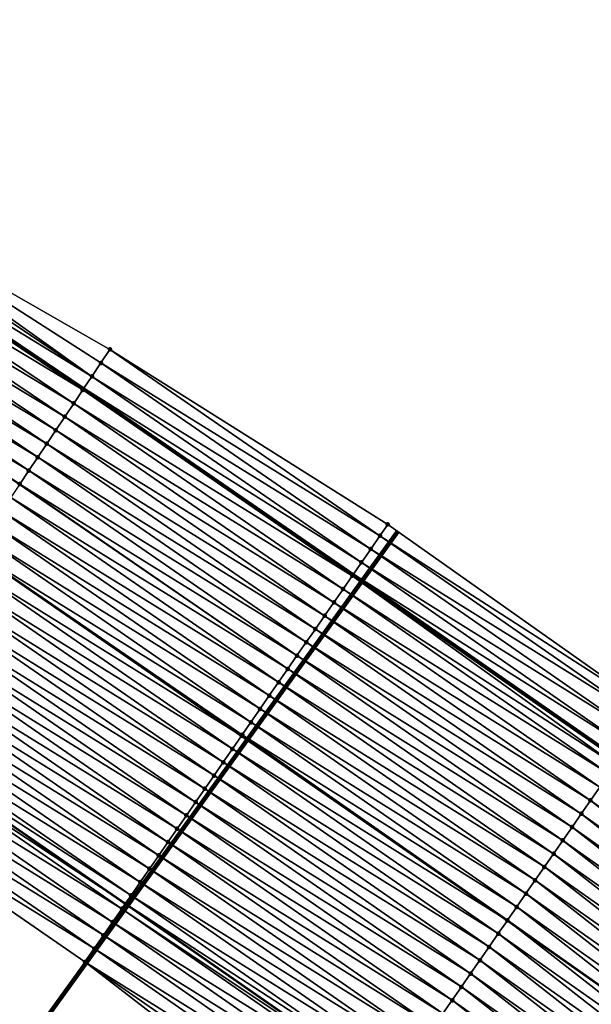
# Model space of a CAD drawing. Header units: feet. Extents: x 2017353 to 2024169, y 808050 to 818690.
# Tile 277 of 305: x 2022393 to 2022428, y 814355 to 814416. Entities that reach past the tile are written whole.
import ezdxf

# ---------------------------------------------------------------- set-up
doc = ezdxf.new("R2010")
doc.units = ezdxf.units.FT
doc.header["$MEASUREMENT"] = 0
for name, color, linetype, lineweight in [('EP_Travel Lane', 172, 'Continuous', 53), ('Notes', 3, 'Continuous', 100), ('SB-Road Shots', 141, 'Continuous', 100), ('SB-Road X-Section', 40, 'Continuous', 13), ('STRIPING', 60, 'Continuous', 53)]:
    doc.layers.add(name, color=color, linetype=linetype, lineweight=lineweight)
doc.layers.add('I-77-MM15-17_SB-Surface-BORDER', color=7, linetype='Continuous')
doc.layers.add('I-77-MM15-17_SB-Surface-TIN', color=7, linetype='Continuous')

msp = doc.modelspace()

# ---------------------------------------------------------------- linework, layer by layer
at = {"layer": 'EP_Travel Lane'}
for points in [[(2022363.896363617, 814415.7639268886, 276.2497545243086), (2022380.475366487, 814404.5971398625, 276.9193262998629), (2022397.056419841, 814393.4289717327, 277.5037378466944), (2022413.695736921, 814381.9513699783, 278.0654989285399), (2022430.111499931, 814370.5480351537, 278.7647199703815), (2022446.704739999, 814358.8620513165, 279.463305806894), (2022462.860096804, 814347.0992825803, 280.2728093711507), (2022479.015040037, 814335.336814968, 281.0970606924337), (2022495.231312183, 814323.0995666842, 281.8329891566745), (2022511.114236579, 814310.9648094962, 282.5260936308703), (2022527.098091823, 814298.6690633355, 283.2363162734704), (2022542.824971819, 814286.3335518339, 283.9437080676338), (2022558.550940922, 814273.9987547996, 284.6837772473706)], [(2022350.12720186, 814395.2063310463, 275.2686171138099), (2022366.70862965, 814384.0404421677, 275.886088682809), (2022383.294177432, 814372.871778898, 276.3324678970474), (2022399.611049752, 814361.6074282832, 276.8749274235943), (2022416.027071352, 814350.2039138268, 277.564498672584), (2022432.200002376, 814338.8510123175, 278.160931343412), (2022448.418689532, 814327.1635226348, 278.7709712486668), (2022464.634359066, 814315.4782075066, 279.4882585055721), (2022480.390084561, 814303.5779227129, 280.141175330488), (2022496.272616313, 814291.4434655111, 280.8485980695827), (2022511.998326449, 814279.3196829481, 281.5262035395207), (2022527.694063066, 814266.9453858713, 282.2496234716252), (2022543.388419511, 814254.5721769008, 283.0226488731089), (2022558.769845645, 814242.1365156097, 283.7643351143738)]]:
    msp.add_polyline3d(points, dxfattribs=at)
at = {"layer": 'I-77-MM15-17_SB-Surface-BORDER', "color": 3, "linetype": 'Continuous', "lineweight": -3}
for points in [[(2022358.230561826, 814407.3042800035, 275.8362931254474), (2022358.787093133, 814408.1351073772, 275.8743468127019), (2022359.3433881, 814408.966093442, 275.9222063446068), (2022359.899859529, 814409.7969610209, 275.962744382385), (2022360.45632401, 814410.6278332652, 276.0035707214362), (2022361.012750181, 814411.4587312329, 276.0459865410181), (2022361.569195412, 814412.2896164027, 276.0876115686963), (2022362.125710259, 814413.1204548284, 276.1263481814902), (2022362.682172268, 814413.9513287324, 276.1672770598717), (2022363.238626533, 814414.7822078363, 276.2085272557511), (2022363.580344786, 814415.2925143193, 276.2350896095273), (2022363.795148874, 814415.6130412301, 276.2469529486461), (2022363.896363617, 814415.7639268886, 276.2497545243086), (2022364.174841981, 814416.1790679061, 276.2574626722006), (2022381.262643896, 814405.772474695, 276.9738134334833), (2022398.660628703, 814395.824439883, 277.6248957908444), (2022415.818784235, 814385.0179235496, 278.2453278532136), (2022432.144824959, 814373.4822830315, 278.8895506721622)], [(2022428.441323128, 814333.6669691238, 277.8490439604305), (2022412.965340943, 814345.7840560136, 277.3495931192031), (2022397.119925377, 814358.0087102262, 276.65500391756), (2022380.854719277, 814369.2274760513, 276.1173627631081), (2022363.697042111, 814379.5435467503, 275.6610620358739), (2022347.656873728, 814391.5182868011, 275.0963975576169)]]:
    msp.add_polyline3d(points, dxfattribs=at)
at = {"layer": 'I-77-MM15-17_SB-Surface-TIN', "color": 128, "linetype": 'Continuous', "lineweight": -3}
for points in [[(2022397.54385576, 814394.1568649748, 277.5412166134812), (2022381.262643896, 814405.772474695, 276.9738134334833), (2022380.946866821, 814405.300971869, 276.9505018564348)], [(2022397.54385576, 814394.1568649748, 277.5412166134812), (2022398.100191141, 814394.9878239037, 277.5873992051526), (2022381.262643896, 814405.772474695, 276.9738134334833)], [(2022398.100191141, 814394.9878239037, 277.5873992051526), (2022398.656748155, 814395.8186340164, 277.6243861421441), (2022381.262643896, 814405.772474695, 276.9738134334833)], [(2022398.656748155, 814395.8186340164, 277.6243861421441), (2022398.660628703, 814395.824439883, 277.6248957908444), (2022381.262643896, 814405.772474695, 276.9738134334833)], [(2022397.54385576, 814394.1568649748, 277.5412166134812), (2022380.946866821, 814405.300971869, 276.9505018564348), (2022380.475366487, 814404.5971398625, 276.9193262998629)], [(2022396.987438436, 814393.325961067, 277.4984338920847), (2022380.390305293, 814404.4701647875, 276.9137020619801), (2022379.833977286, 814403.6392009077, 276.8672133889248)], [(2022380.390305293, 814404.4701647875, 276.9137020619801), (2022397.056419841, 814393.4289717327, 277.5037378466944), (2022380.475366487, 814404.5971398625, 276.9193262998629)], [(2022396.987438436, 814393.325961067, 277.4984338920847), (2022397.056419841, 814393.4289717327, 277.5037378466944), (2022380.390305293, 814404.4701647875, 276.9137020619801)], [(2022397.54385576, 814394.1568649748, 277.5412166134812), (2022380.475366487, 814404.5971398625, 276.9193262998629), (2022397.056419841, 814393.4289717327, 277.5037378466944)], [(2022396.431448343, 814392.4947702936, 277.4379251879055), (2022379.833977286, 814403.6392009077, 276.8672133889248), (2022379.277643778, 814402.8082407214, 276.8209529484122)], [(2022396.431448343, 814392.4947702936, 277.4379251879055), (2022396.987438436, 814393.325961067, 277.4984338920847), (2022379.833977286, 814403.6392009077, 276.8672133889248)], [(2022395.875281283, 814391.663698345, 277.3847588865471), (2022379.277643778, 814402.8082407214, 276.8209529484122), (2022378.721200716, 814401.9773540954, 276.779237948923)], [(2022395.875281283, 814391.663698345, 277.3847588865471), (2022396.431448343, 814392.4947702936, 277.4379251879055), (2022379.277643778, 814402.8082407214, 276.8209529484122)], [(2022395.319117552, 814390.8326241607, 277.3314544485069), (2022378.721200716, 814401.9773540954, 276.779237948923), (2022378.164702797, 814401.1465043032, 276.7397989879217)], [(2022395.319117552, 814390.8326241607, 277.3314544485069), (2022395.875281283, 814391.663698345, 277.3847588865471), (2022378.721200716, 814401.9773540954, 276.779237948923)], [(2022394.762700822, 814390.0017198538, 277.2886470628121), (2022378.164702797, 814401.1465043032, 276.7397989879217), (2022377.608238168, 814400.3156321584, 276.6989787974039)], [(2022394.762700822, 814390.0017198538, 277.2886470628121), (2022395.319117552, 814390.8326241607, 277.3314544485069), (2022378.164702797, 814401.1465043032, 276.7397989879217)], [(2022394.206177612, 814389.1708870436, 277.2502575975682), (2022377.608238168, 814400.3156321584, 276.6989787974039), (2022377.051813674, 814399.4847330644, 276.6564933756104)], [(2022394.206177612, 814389.1708870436, 277.2502575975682), (2022394.762700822, 814390.0017198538, 277.2886470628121), (2022377.608238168, 814400.3156321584, 276.6989787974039)], [(2022393.649683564, 814388.3400346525, 277.2106581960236), (2022377.051813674, 814399.4847330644, 276.6564933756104), (2022376.495332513, 814398.6538720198, 276.6163591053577)], [(2022393.649683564, 814388.3400346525, 277.2106581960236), (2022394.206177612, 814389.1708870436, 277.2502575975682), (2022377.051813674, 814399.4847330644, 276.6564933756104)], [(2022393.083179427, 814387.494259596, 277.1707789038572), (2022393.093176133, 814387.5091912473, 277.1716140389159), (2022376.495332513, 814398.6538720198, 276.6163591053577)], [(2022393.093176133, 814387.5091912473, 277.1716140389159), (2022393.649683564, 814388.3400346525, 277.2106581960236), (2022376.495332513, 814398.6538720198, 276.6163591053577)], [(2022415.334572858, 814384.318959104, 278.2119388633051), (2022398.656748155, 814395.8186340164, 277.6243861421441), (2022398.100191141, 814394.9878239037, 277.5873992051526)], [(2022415.334572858, 814384.318959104, 278.2119388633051), (2022398.660628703, 814395.824439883, 277.6248957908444), (2022398.656748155, 814395.8186340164, 277.6243861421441)], [(2022415.334572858, 814384.318959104, 278.2119388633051), (2022415.818784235, 814385.0179235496, 278.2453278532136), (2022398.660628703, 814395.824439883, 277.6248957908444)], [(2022414.765360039, 814383.4967673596, 278.1634745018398), (2022398.100191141, 814394.9878239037, 277.5873992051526), (2022397.54385576, 814394.1568649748, 277.5412166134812)], [(2022414.765360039, 814383.4967673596, 278.1634745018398), (2022415.334572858, 814384.318959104, 278.2119388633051), (2022398.100191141, 814394.9878239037, 277.5873992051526)], [(2022414.196443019, 814382.6743701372, 278.103967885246), (2022397.54385576, 814394.1568649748, 277.5412166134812), (2022397.056419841, 814393.4289717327, 277.5037378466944)], [(2022414.196443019, 814382.6743701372, 278.103967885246), (2022414.765360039, 814383.4967673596, 278.1634745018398), (2022397.54385576, 814394.1568649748, 277.5412166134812)], [(2022413.627103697, 814381.8522662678, 278.060225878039), (2022396.987438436, 814393.325961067, 277.4984338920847), (2022396.431448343, 814392.4947702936, 277.4379251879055)], [(2022396.987438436, 814393.325961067, 277.4984338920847), (2022413.695736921, 814381.9513699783, 278.0654989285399), (2022397.056419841, 814393.4289717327, 277.5037378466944)], [(2022413.627103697, 814381.8522662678, 278.060225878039), (2022413.695736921, 814381.9513699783, 278.0654989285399), (2022396.987438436, 814393.325961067, 277.4984338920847)], [(2022414.196443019, 814382.6743701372, 278.103967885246), (2022397.056419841, 814393.4289717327, 277.5037378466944), (2022413.695736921, 814381.9513699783, 278.0654989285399)], [(2022413.057797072, 814381.0301396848, 278.0152632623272), (2022396.431448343, 814392.4947702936, 277.4379251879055), (2022395.875281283, 814391.663698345, 277.3847588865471)], [(2022413.057797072, 814381.0301396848, 278.0152632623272), (2022413.627103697, 814381.8522662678, 278.060225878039), (2022396.431448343, 814392.4947702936, 277.4379251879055)], [(2022412.488672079, 814380.2078869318, 277.9635203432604), (2022395.875281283, 814391.663698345, 277.3847588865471), (2022395.319117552, 814390.8326241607, 277.3314544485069)], [(2022412.488672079, 814380.2078869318, 277.9635203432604), (2022413.057797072, 814381.0301396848, 278.0152632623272), (2022395.875281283, 814391.663698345, 277.3847588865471)], [(2022411.919504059, 814379.3856640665, 277.9133835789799), (2022395.319117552, 814390.8326241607, 277.3314544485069), (2022394.762700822, 814390.0017198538, 277.2886470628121)], [(2022411.919504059, 814379.3856640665, 277.9133835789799), (2022412.488672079, 814380.2078869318, 277.9635203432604), (2022395.319117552, 814390.8326241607, 277.3314544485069)], [(2022411.350275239, 814378.5634834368, 277.8655165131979), (2022394.762700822, 814390.0017198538, 277.2886470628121), (2022394.206177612, 814389.1708870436, 277.2502575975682)], [(2022411.350275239, 814378.5634834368, 277.8655165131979), (2022411.919504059, 814379.3856640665, 277.9133835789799), (2022394.762700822, 814390.0017198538, 277.2886470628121)], [(2022410.781106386, 814377.7412611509, 277.8154108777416), (2022394.206177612, 814389.1708870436, 277.2502575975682), (2022393.649683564, 814388.3400346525, 277.2106581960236)], [(2022410.781106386, 814377.7412611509, 277.8154108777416), (2022411.350275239, 814378.5634834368, 277.8655165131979), (2022394.206177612, 814389.1708870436, 277.2502575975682)], [(2022410.211886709, 814376.9190741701, 277.7672025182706), (2022393.649683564, 814388.3400346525, 277.2106581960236), (2022393.093176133, 814387.5091912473, 277.1716140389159)], [(2022410.211886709, 814376.9190741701, 277.7672025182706), (2022410.781106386, 814377.7412611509, 277.8154108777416), (2022393.649683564, 814388.3400346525, 277.2106581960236)], [(2022409.642714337, 814376.0968543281, 277.7172282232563), (2022393.083179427, 814387.494259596, 277.1707789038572), (2022392.537001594, 814386.6781243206, 277.1187580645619)], [(2022409.642714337, 814376.0968543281, 277.7172282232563), (2022393.093176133, 814387.5091912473, 277.1716140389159), (2022393.083179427, 814387.494259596, 277.1707789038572)], [(2022409.642714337, 814376.0968543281, 277.7172282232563), (2022410.211886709, 814376.9190741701, 277.7672025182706), (2022393.093176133, 814387.5091912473, 277.1716140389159)], [(2022409.073539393, 814375.2746362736, 277.6673499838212), (2022392.537001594, 814386.6781243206, 277.1187580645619), (2022391.980756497, 814385.8471047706, 277.0688295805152)], [(2022409.073539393, 814375.2746362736, 277.6673499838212), (2022409.642714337, 814376.0968543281, 277.7172282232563), (2022392.537001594, 814386.6781243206, 277.1187580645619)], [(2022408.504172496, 814374.4525515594, 277.6246373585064), (2022391.980756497, 814385.8471047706, 277.0688295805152), (2022391.424533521, 814385.0160703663, 277.0179832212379)], [(2022408.504172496, 814374.4525515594, 277.6246373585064), (2022409.073539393, 814375.2746362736, 277.6673499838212), (2022391.980756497, 814385.8471047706, 277.0688295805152)], [(2022407.934832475, 814373.6304481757, 277.5809214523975), (2022391.424533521, 814385.0160703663, 277.0179832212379), (2022390.868257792, 814384.1850713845, 276.9693256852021)], [(2022407.934832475, 814373.6304481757, 277.5809214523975), (2022408.504172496, 814374.4525515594, 277.6246373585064), (2022391.424533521, 814385.0160703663, 277.0179832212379)], [(2022432.144824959, 814373.4822830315, 278.8895506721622), (2022415.818784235, 814385.0179235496, 278.2453278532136), (2022415.334572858, 814384.318959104, 278.2119388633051)], [(2022407.365653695, 814372.808232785, 277.5311863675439), (2022390.868257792, 814384.1850713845, 276.9693256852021), (2022390.311858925, 814383.3541550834, 276.9257771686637)], [(2022407.365653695, 814372.808232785, 277.5311863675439), (2022407.934832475, 814373.6304481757, 277.5809214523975), (2022390.868257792, 814384.1850713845, 276.9693256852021)], [(2022431.751491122, 814372.9149059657, 278.8695061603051), (2022415.334572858, 814384.318959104, 278.2119388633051), (2022414.765360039, 814383.4967673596, 278.1634745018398)], [(2022431.751491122, 814372.9149059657, 278.8695061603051), (2022432.144824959, 814373.4822830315, 278.8895506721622), (2022415.334572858, 814384.318959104, 278.2119388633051)], [(2022389.755481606, 814382.5232243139, 276.8813345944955), (2022406.789204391, 814371.9760234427, 277.4897153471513), (2022390.304959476, 814383.3438509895, 276.9252260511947)], [(2022406.829635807, 814372.0344323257, 277.4933024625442), (2022390.311858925, 814383.3541550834, 276.9257771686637), (2022390.304959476, 814383.3438509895, 276.9252260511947)], [(2022406.796236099, 814371.986183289, 277.4903663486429), (2022406.829635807, 814372.0344323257, 277.4933024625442), (2022390.304959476, 814383.3438509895, 276.9252260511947)], [(2022406.796236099, 814371.986183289, 277.4903663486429), (2022390.304959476, 814383.3438509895, 276.9252260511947), (2022406.789204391, 814371.9760234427, 277.4897153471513)], [(2022406.829635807, 814372.0344323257, 277.4933024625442), (2022407.365653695, 814372.808232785, 277.5311863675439), (2022390.311858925, 814383.3541550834, 276.9257771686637)], [(2022431.182300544, 814372.0926987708, 278.8202116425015), (2022414.765360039, 814383.4967673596, 278.1634745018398), (2022414.196443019, 814382.6743701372, 278.103967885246)], [(2022431.182300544, 814372.0926987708, 278.8202116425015), (2022431.751491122, 814372.9149059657, 278.8695061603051), (2022414.765360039, 814383.4967673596, 278.1634745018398)], [(2022430.612578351, 814371.2708608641, 278.790762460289), (2022414.196443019, 814382.6743701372, 278.103967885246), (2022413.695736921, 814381.9513699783, 278.0654989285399)], [(2022430.612578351, 814371.2708608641, 278.790762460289), (2022431.182300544, 814372.0926987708, 278.8202116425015), (2022414.196443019, 814382.6743701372, 278.103967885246)], [(2022406.227136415, 814371.1639129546, 277.437678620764), (2022389.755481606, 814382.5232243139, 276.8813345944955), (2022389.199166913, 814381.6922514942, 276.8342936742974)], [(2022406.227136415, 814371.1639129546, 277.437678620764), (2022406.789204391, 814371.9760234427, 277.4897153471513), (2022389.755481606, 814382.5232243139, 276.8813345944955)], [(2022413.627103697, 814381.8522662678, 278.060225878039), (2022430.111499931, 814370.5480351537, 278.7647199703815), (2022413.695736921, 814381.9513699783, 278.0654989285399)], [(2022430.612578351, 814371.2708608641, 278.790762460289), (2022413.695736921, 814381.9513699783, 278.0654989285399), (2022430.111499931, 814370.5480351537, 278.7647199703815)], [(2022405.657968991, 814370.3416896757, 277.3875196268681), (2022389.199166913, 814381.6922514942, 276.8342936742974), (2022388.642800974, 814380.8613130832, 276.7893789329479)], [(2022405.657968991, 814370.3416896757, 277.3875196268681), (2022406.227136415, 814371.1639129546, 277.437678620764), (2022389.199166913, 814381.6922514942, 276.8342936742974)], [(2022429.855103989, 814370.1781040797, 278.7501761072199), (2022413.627103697, 814381.8522662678, 278.060225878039), (2022413.057797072, 814381.0301396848, 278.0152632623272)], [(2022430.042860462, 814370.4490199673, 278.7611525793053), (2022430.111499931, 814370.5480351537, 278.7647199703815), (2022413.627103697, 814381.8522662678, 278.060225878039)], [(2022429.855103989, 814370.1781040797, 278.7501761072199), (2022430.042860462, 814370.4490199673, 278.7611525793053), (2022413.627103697, 814381.8522662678, 278.060225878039)], [(2022405.088731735, 814369.5195149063, 277.3399674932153), (2022388.642800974, 814380.8613130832, 276.7893789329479), (2022388.086613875, 814380.0302545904, 276.7370440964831)], [(2022405.088731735, 814369.5195149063, 277.3399674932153), (2022405.657968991, 814370.3416896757, 277.3875196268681), (2022388.642800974, 814380.8613130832, 276.7893789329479)], [(2022429.473718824, 814369.626778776, 278.7100311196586), (2022413.057797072, 814381.0301396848, 278.0152632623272), (2022412.488672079, 814380.2078869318, 277.9635203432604)], [(2022429.473718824, 814369.626778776, 278.7100311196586), (2022429.855103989, 814370.1781040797, 278.7501761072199), (2022413.057797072, 814381.0301396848, 278.0152632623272)], [(2022428.904582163, 814368.8045341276, 278.6587238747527), (2022412.488672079, 814380.2078869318, 277.9635203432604), (2022411.919504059, 814379.3856640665, 277.9133835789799)], [(2022428.904582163, 814368.8045341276, 278.6587238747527), (2022429.473718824, 814369.626778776, 278.7100311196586), (2022412.488672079, 814380.2078869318, 277.9635203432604)], [(2022404.519582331, 814368.6972791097, 277.2891358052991), (2022388.086613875, 814380.0302545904, 276.7370440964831), (2022387.530332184, 814379.1992596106, 276.6886338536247)], [(2022404.519582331, 814368.6972791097, 277.2891358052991), (2022405.088731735, 814369.5195149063, 277.3399674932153), (2022388.086613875, 814380.0302545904, 276.7370440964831)], [(2022403.950334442, 814367.8751117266, 277.2419806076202), (2022387.530332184, 814379.1992596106, 276.6886338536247), (2022386.974064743, 814378.3682550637, 276.6396324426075)], [(2022403.950334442, 814367.8751117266, 277.2419806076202), (2022404.519582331, 814368.6972791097, 277.2891358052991), (2022387.530332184, 814379.1992596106, 276.6886338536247)], [(2022428.335370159, 814367.9823418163, 278.6102291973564), (2022411.919504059, 814379.3856640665, 277.9133835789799), (2022411.350275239, 814378.5634834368, 277.8655165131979)], [(2022428.335370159, 814367.9823418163, 278.6102291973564), (2022428.904582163, 814368.8045341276, 278.6587238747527), (2022411.919504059, 814379.3856640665, 277.9133835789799)], [(2022403.381086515, 814367.0529443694, 277.1948268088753), (2022386.974064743, 814378.3682550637, 276.6396324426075), (2022386.417775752, 814377.5372649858, 276.5915250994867)], [(2022403.381086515, 814367.0529443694, 277.1948268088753), (2022403.950334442, 814367.8751117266, 277.2419806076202), (2022386.974064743, 814378.3682550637, 276.6396324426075)], [(2022427.766164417, 814367.1601451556, 278.5615007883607), (2022411.350275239, 814378.5634834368, 277.8655165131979), (2022410.781106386, 814377.7412611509, 277.8154108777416)], [(2022427.766164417, 814367.1601451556, 278.5615007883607), (2022428.335370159, 814367.9823418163, 278.6102291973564), (2022411.350275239, 814378.5634834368, 277.8655165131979)], [(2022427.1968663, 814366.3380126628, 278.5162207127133), (2022410.781106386, 814377.7412611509, 277.8154108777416), (2022410.211886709, 814376.9190741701, 277.7672025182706)], [(2022427.1968663, 814366.3380126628, 278.5162207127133), (2022427.766164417, 814367.1601451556, 278.5615007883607), (2022410.781106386, 814377.7412611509, 277.8154108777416)], [(2022402.811825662, 814366.2307859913, 277.1481555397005), (2022386.417775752, 814377.5372649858, 276.5915250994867), (2022385.861472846, 814376.7062842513, 276.5439951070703)], [(2022402.811825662, 814366.2307859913, 277.1481555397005), (2022403.381086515, 814367.0529443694, 277.1948268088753), (2022386.417775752, 814377.5372649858, 276.5915250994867)], [(2022402.242589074, 814365.408610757, 277.1005784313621), (2022385.861472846, 814376.7062842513, 276.5439951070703), (2022385.305071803, 814375.8753694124, 276.5005369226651)], [(2022402.242589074, 814365.408610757, 277.1005784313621), (2022402.811825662, 814366.2307859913, 277.1481555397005), (2022385.861472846, 814376.7062842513, 276.5439951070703)], [(2022426.627389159, 814365.5160045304, 278.4776236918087), (2022410.211886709, 814376.9190741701, 277.7672025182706), (2022409.642714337, 814376.0968543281, 277.7172282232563)], [(2022426.627389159, 814365.5160045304, 278.4776236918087), (2022427.1968663, 814366.3380126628, 278.5162207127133), (2022410.211886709, 814376.9190741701, 277.7672025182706)], [(2022401.673391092, 814364.5864087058, 277.0515601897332), (2022385.305071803, 814375.8753694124, 276.5005369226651), (2022384.748722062, 814375.0444201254, 276.4549501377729)], [(2022401.673391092, 814364.5864087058, 277.0515601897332), (2022402.242589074, 814365.408610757, 277.1005784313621), (2022385.305071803, 814375.8753694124, 276.5005369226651)], [(2022426.058101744, 814364.6938646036, 278.4319441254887), (2022409.642714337, 814376.0968543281, 277.7172282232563), (2022409.073539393, 814375.2746362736, 277.6673499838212)], [(2022426.058101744, 814364.6938646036, 278.4319441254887), (2022426.627389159, 814365.5160045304, 278.4776236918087), (2022409.642714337, 814376.0968543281, 277.7172282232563)], [(2022425.488909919, 814363.8716582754, 278.3826961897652), (2022409.073539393, 814375.2746362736, 277.6673499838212), (2022408.504172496, 814374.4525515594, 277.6246373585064)], [(2022425.488909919, 814363.8716582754, 278.3826961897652), (2022426.058101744, 814364.6938646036, 278.4319441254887), (2022409.073539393, 814375.2746362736, 277.6673499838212)], [(2022401.104132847, 814363.7642485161, 277.0047915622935), (2022384.748722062, 814375.0444201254, 276.4549501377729), (2022384.192371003, 814374.2134717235, 276.4094180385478)], [(2022401.104132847, 814363.7642485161, 277.0047915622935), (2022401.673391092, 814364.5864087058, 277.0515601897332), (2022384.748722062, 814375.0444201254, 276.4549501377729)], [(2022400.534974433, 814362.942018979, 276.9542962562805), (2022384.192371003, 814374.2134717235, 276.4094180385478), (2022383.636047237, 814373.3825049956, 276.3627535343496)], [(2022400.534974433, 814362.942018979, 276.9542962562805), (2022401.104132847, 814363.7642485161, 277.0047915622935), (2022384.192371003, 814374.2134717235, 276.4094180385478)], [(2022424.919772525, 814363.0494141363, 278.3314163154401), (2022408.504172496, 814374.4525515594, 277.6246373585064), (2022407.934832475, 814373.6304481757, 277.5809214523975)], [(2022424.919772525, 814363.0494141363, 278.3314163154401), (2022425.488909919, 814363.8716582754, 278.3826961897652), (2022408.504172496, 814374.4525515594, 277.6246373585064)], [(2022424.350500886, 814362.2272632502, 278.2851477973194), (2022407.934832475, 814373.6304481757, 277.5809214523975), (2022407.365653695, 814372.808232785, 277.5311863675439)], [(2022424.350500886, 814362.2272632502, 278.2851477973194), (2022424.919772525, 814363.0494141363, 278.3314163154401), (2022407.934832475, 814373.6304481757, 277.5809214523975)], [(2022383.079786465, 814372.5514959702, 276.3134753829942), (2022399.611049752, 814361.6074282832, 276.8749274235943), (2022383.294177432, 814372.871778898, 276.3324678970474)], [(2022399.96574079, 814362.1198416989, 276.9066092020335), (2022383.636047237, 814373.3825049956, 276.3627535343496), (2022383.294177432, 814372.871778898, 276.3324678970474)], [(2022399.96574079, 814362.1198416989, 276.9066092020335), (2022383.294177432, 814372.871778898, 276.3324678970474), (2022399.611049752, 814361.6074282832, 276.8749274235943)], [(2022399.96574079, 814362.1198416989, 276.9066092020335), (2022400.534974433, 814362.942018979, 276.9542962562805), (2022383.636047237, 814373.3825049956, 276.3627535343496)], [(2022399.396591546, 814361.2976057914, 276.855771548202), (2022383.079786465, 814372.5514959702, 276.3134753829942), (2022382.52346686, 814371.7205264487, 276.2666382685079)], [(2022399.396591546, 814361.2976057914, 276.855771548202), (2022399.611049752, 814361.6074282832, 276.8749274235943), (2022383.079786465, 814372.5514959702, 276.3134753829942)], [(2022423.781330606, 814361.4050419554, 278.2350955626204), (2022407.365653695, 814372.808232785, 277.5311863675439), (2022406.829635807, 814372.0344323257, 277.4933024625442)], [(2022423.781330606, 814361.4050419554, 278.2350955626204), (2022424.350500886, 814362.2272632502, 278.2851477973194), (2022407.365653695, 814372.808232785, 277.5311863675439)], [(2022398.827428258, 814360.47537964, 276.8054581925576), (2022382.52346686, 814371.7205264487, 276.2666382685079), (2022381.967257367, 814370.8894829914, 276.2152325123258)], [(2022398.827428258, 814360.47537964, 276.8054581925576), (2022399.396591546, 814361.2976057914, 276.855771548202), (2022382.52346686, 814371.7205264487, 276.2666382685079)], [(2022406.227136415, 814371.1639129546, 277.437678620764), (2022423.205009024, 814360.572659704, 278.1873842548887), (2022406.789204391, 814371.9760234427, 277.4897153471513)], [(2022423.212082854, 814360.5828744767, 278.1879353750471), (2022406.796236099, 814371.986183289, 277.4903663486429), (2022406.789204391, 814371.9760234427, 277.4897153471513)], [(2022423.212082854, 814360.5828744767, 278.1879353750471), (2022406.789204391, 814371.9760234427, 277.4897153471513), (2022423.205009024, 814360.572659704, 278.1873842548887)], [(2022423.212082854, 814360.5828744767, 278.1879353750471), (2022406.829635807, 814372.0344323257, 277.4933024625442), (2022406.796236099, 814371.986183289, 277.4903663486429)], [(2022423.212082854, 814360.5828744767, 278.1879353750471), (2022423.781330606, 814361.4050419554, 278.2350955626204), (2022406.829635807, 814372.0344323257, 277.4933024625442)], [(2022422.642759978, 814359.7607591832, 278.143579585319), (2022406.227136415, 814371.1639129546, 277.437678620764), (2022405.657968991, 814370.3416896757, 277.3875196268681)], [(2022422.642759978, 814359.7607591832, 278.143579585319), (2022423.205009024, 814360.572659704, 278.1873842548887), (2022406.227136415, 814371.1639129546, 277.437678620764)], [(2022398.258306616, 814359.6531245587, 276.7535901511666), (2022381.967257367, 814370.8894829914, 276.2152325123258), (2022381.410979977, 814370.058485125, 276.1666438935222)], [(2022398.258306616, 814359.6531245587, 276.7535901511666), (2022398.827428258, 814360.47537964, 276.8054581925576), (2022381.967257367, 814370.8894829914, 276.2152325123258)], [(2022397.689102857, 814358.8309265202, 276.704787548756), (2022381.410979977, 814370.058485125, 276.1666438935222), (2022380.854719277, 814369.2274760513, 276.1173627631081)], [(2022397.689102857, 814358.8309265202, 276.704787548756), (2022398.258306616, 814359.6531245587, 276.7535901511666), (2022381.410979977, 814370.058485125, 276.1666438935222)], [(2022422.073841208, 814358.9383631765, 278.0841384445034), (2022405.657968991, 814370.3416896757, 277.3875196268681), (2022405.088731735, 814369.5195149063, 277.3399674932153)], [(2022422.073841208, 814358.9383631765, 278.0841384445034), (2022422.642759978, 814359.7607591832, 278.143579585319), (2022405.657968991, 814370.3416896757, 277.3875196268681)], [(2022397.119925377, 814358.0087102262, 276.65500391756), (2022397.689102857, 814358.8309265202, 276.704787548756), (2022380.854719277, 814369.2274760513, 276.1173627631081)], [(2022421.504764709, 814358.1160767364, 278.0305853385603), (2022405.088731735, 814369.5195149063, 277.3399674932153), (2022404.519582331, 814368.6972791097, 277.2891358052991)], [(2022421.504764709, 814358.1160767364, 278.0305853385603), (2022422.073841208, 814358.9383631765, 278.0841384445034), (2022405.088731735, 814369.5195149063, 277.3399674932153)], [(2022420.935470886, 814357.293941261, 277.9851449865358), (2022404.519582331, 814368.6972791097, 277.2891358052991), (2022403.950334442, 814367.8751117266, 277.2419806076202)], [(2022420.935470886, 814357.293941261, 277.9851449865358), (2022421.504764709, 814358.1160767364, 278.0305853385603), (2022404.519582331, 814368.6972791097, 277.2891358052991)], [(2022444.874821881, 814356.3372720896, 279.2958433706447), (2022428.904582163, 814368.8045341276, 278.6587238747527), (2022428.335370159, 814367.9823418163, 278.6102291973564)], [(2022444.287914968, 814355.5276156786, 279.2440379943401), (2022428.335370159, 814367.9823418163, 278.6102291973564), (2022427.766164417, 814367.1601451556, 278.5615007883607)], [(2022444.287914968, 814355.5276156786, 279.2440379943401), (2022444.874821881, 814356.3372720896, 279.2958433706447), (2022428.335370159, 814367.9823418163, 278.6102291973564)], [(2022420.366167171, 814356.4718126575, 277.9400739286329), (2022403.950334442, 814367.8751117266, 277.2419806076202), (2022403.381086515, 814367.0529443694, 277.1948268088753)], [(2022420.366167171, 814356.4718126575, 277.9400739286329), (2022420.935470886, 814357.293941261, 277.9851449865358), (2022403.950334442, 814367.8751117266, 277.2419806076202)], [(2022419.796835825, 814355.6497032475, 277.8960343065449), (2022403.381086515, 814367.0529443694, 277.1948268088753), (2022402.811825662, 814366.2307859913, 277.1481555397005)], [(2022419.796835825, 814355.6497032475, 277.8960343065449), (2022420.366167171, 814356.4718126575, 277.9400739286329), (2022403.381086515, 814367.0529443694, 277.1948268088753)], [(2022443.700955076, 814354.7179978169, 279.1941217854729), (2022427.766164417, 814367.1601451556, 278.5615007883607), (2022427.1968663, 814366.3380126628, 278.5162207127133)], [(2022443.700955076, 814354.7179978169, 279.1941217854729), (2022444.287914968, 814355.5276156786, 279.2440379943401), (2022427.766164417, 814367.1601451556, 278.5615007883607)], [(2022419.227564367, 814354.8275522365, 277.8497590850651), (2022402.811825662, 814366.2307859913, 277.1481555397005), (2022402.242589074, 814365.408610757, 277.1005784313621)], [(2022419.227564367, 814354.8275522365, 277.8497590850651), (2022419.796835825, 814355.6497032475, 277.8960343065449), (2022402.811825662, 814366.2307859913, 277.1481555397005)], [(2022443.113923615, 814353.9084320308, 279.146757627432), (2022427.1968663, 814366.3380126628, 278.5162207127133), (2022426.627389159, 814365.5160045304, 278.4776236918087)], [(2022443.113923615, 814353.9084320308, 279.146757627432), (2022443.700955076, 814354.7179978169, 279.1941217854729), (2022427.1968663, 814366.3380126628, 278.5162207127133)], [(2022418.658238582, 814354.0054389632, 277.8055118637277), (2022402.242589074, 814365.408610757, 277.1005784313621), (2022401.673391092, 814364.5864087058, 277.0515601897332)], [(2022418.658238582, 814354.0054389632, 277.8055118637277), (2022419.227564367, 814354.8275522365, 277.8497590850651), (2022402.242589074, 814365.408610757, 277.1005784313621)], [(2022442.526899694, 814353.0988607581, 279.0991245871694), (2022426.627389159, 814365.5160045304, 278.4776236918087), (2022426.058101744, 814364.6938646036, 278.4319441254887)], [(2022442.526899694, 814353.0988607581, 279.0991245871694), (2022443.113923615, 814353.9084320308, 279.146757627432), (2022426.627389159, 814365.5160045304, 278.4776236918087)], [(2022418.089073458, 814353.1832140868, 277.7552671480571), (2022401.673391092, 814364.5864087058, 277.0515601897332), (2022401.104132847, 814363.7642485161, 277.0047915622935)], [(2022418.089073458, 814353.1832140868, 277.7552671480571), (2022418.658238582, 814354.0054389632, 277.8055118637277), (2022401.673391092, 814364.5864087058, 277.0515601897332)], [(2022441.939952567, 814352.2892336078, 279.0487531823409), (2022426.058101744, 814364.6938646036, 278.4319441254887), (2022425.488909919, 814363.8716582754, 278.3826961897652)], [(2022441.939952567, 814352.2892336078, 279.0487531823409), (2022442.526899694, 814353.0988607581, 279.0991245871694), (2022426.058101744, 814364.6938646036, 278.4319441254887)], [(2022417.51994764, 814352.3609619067, 277.7035551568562), (2022401.104132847, 814363.7642485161, 277.0047915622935), (2022400.534974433, 814362.942018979, 276.9542962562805)], [(2022417.51994764, 814352.3609619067, 277.7035551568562), (2022418.089073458, 814353.1832140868, 277.7552671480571), (2022401.104132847, 814363.7642485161, 277.0047915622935)], [(2022441.353122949, 814351.4795209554, 278.9941916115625), (2022425.488909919, 814363.8716582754, 278.3826961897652), (2022424.919772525, 814363.0494141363, 278.3314163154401)], [(2022441.353122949, 814351.4795209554, 278.9941916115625), (2022441.939952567, 814352.2892336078, 279.0487531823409), (2022425.488909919, 814363.8716582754, 278.3826961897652)], [(2022416.951045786, 814351.5385541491, 277.6434825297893), (2022400.534974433, 814362.942018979, 276.9542962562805), (2022399.96574079, 814362.1198416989, 276.9066092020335)], [(2022416.951045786, 814351.5385541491, 277.6434825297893), (2022417.51994764, 814352.3609619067, 277.7035551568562), (2022400.534974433, 814362.942018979, 276.9542962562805)], [(2022440.766167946, 814350.6698995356, 278.9441010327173), (2022424.919772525, 814363.0494141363, 278.3314163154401), (2022424.350500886, 814362.2272632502, 278.2851477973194)], [(2022440.766167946, 814350.6698995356, 278.9441010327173), (2022441.353122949, 814351.4795209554, 278.9941916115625), (2022424.919772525, 814363.0494141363, 278.3314163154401)], [(2022416.381963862, 814350.7162714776, 277.5901319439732), (2022399.96574079, 814362.1198416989, 276.9066092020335), (2022399.611049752, 814361.6074282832, 276.8749274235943)], [(2022416.381963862, 814350.7162714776, 277.5901319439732), (2022416.951045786, 814351.5385541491, 277.6434825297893), (2022399.96574079, 814362.1198416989, 276.9066092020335)], [(2022440.179350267, 814349.8601781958, 278.8891137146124), (2022424.350500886, 814362.2272632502, 278.2851477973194), (2022423.781330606, 814361.4050419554, 278.2350955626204)], [(2022440.179350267, 814349.8601781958, 278.8891137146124), (2022440.766167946, 814350.6698995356, 278.9441010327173), (2022424.350500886, 814362.2272632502, 278.2851477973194)], [(2022415.812554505, 814349.894216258, 277.5490044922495), (2022399.396591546, 814361.2976057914, 276.855771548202), (2022398.827428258, 814360.47537964, 276.8054581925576)], [(2022399.396591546, 814361.2976057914, 276.855771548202), (2022416.027071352, 814350.2039138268, 277.564498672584), (2022399.611049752, 814361.6074282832, 276.8749274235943)], [(2022415.812554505, 814349.894216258, 277.5490044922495), (2022416.027071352, 814350.2039138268, 277.564498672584), (2022399.396591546, 814361.2976057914, 276.855771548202)], [(2022416.381963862, 814350.7162714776, 277.5901319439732), (2022399.611049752, 814361.6074282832, 276.8749274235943), (2022416.027071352, 814350.2039138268, 277.564498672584)], [(2022439.592749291, 814349.0502991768, 278.8263990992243), (2022423.781330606, 814361.4050419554, 278.2350955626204), (2022423.212082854, 814360.5828744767, 278.1879353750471)], [(2022439.592749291, 814349.0502991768, 278.8263990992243), (2022440.179350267, 814349.8601781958, 278.8891137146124), (2022423.781330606, 814361.4050419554, 278.2350955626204)], [(2022415.243006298, 814349.0722574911, 277.5130603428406), (2022398.827428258, 814360.47537964, 276.8054581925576), (2022398.258306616, 814359.6531245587, 276.7535901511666)], [(2022415.243006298, 814349.0722574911, 277.5130603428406), (2022415.812554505, 814349.894216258, 277.5490044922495), (2022398.827428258, 814360.47537964, 276.8054581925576)], [(2022439.005834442, 814348.2406485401, 278.7748767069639), (2022423.205009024, 814360.572659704, 278.1873842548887), (2022422.642759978, 814359.7607591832, 278.143579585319)], [(2022423.212082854, 814360.5828744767, 278.1879353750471), (2022423.205009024, 814360.572659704, 278.1873842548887), (2022439.585510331, 814349.0403130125, 278.825763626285)], [(2022439.005834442, 814348.2406485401, 278.7748767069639), (2022439.585510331, 814349.0403130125, 278.825763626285), (2022423.205009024, 814360.572659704, 278.1873842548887)], [(2022439.592749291, 814349.0502991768, 278.8263990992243), (2022423.212082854, 814360.5828744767, 278.1879353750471), (2022439.585510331, 814349.0403130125, 278.825763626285)], [(2022414.67366766, 814348.2501531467, 277.4692929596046), (2022398.258306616, 814359.6531245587, 276.7535901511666), (2022397.689102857, 814358.8309265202, 276.704787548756)], [(2022414.67366766, 814348.2501531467, 277.4692929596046), (2022415.243006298, 814349.0722574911, 277.5130603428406), (2022398.258306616, 814359.6531245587, 276.7535901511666)], [(2022438.419117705, 814347.4308537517, 278.7162899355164), (2022422.642759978, 814359.7607591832, 278.143579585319), (2022422.073841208, 814358.9383631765, 278.0841384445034)], [(2022438.419117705, 814347.4308537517, 278.7162899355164), (2022439.005834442, 814348.2406485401, 278.7748767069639), (2022422.642759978, 814359.7607591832, 278.143579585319)], [(2022437.832351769, 814346.6210947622, 278.6594575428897), (2022422.073841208, 814358.9383631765, 278.0841384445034), (2022421.504764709, 814358.1160767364, 278.0305853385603)], [(2022437.832351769, 814346.6210947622, 278.6594575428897), (2022438.419117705, 814347.4308537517, 278.7162899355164), (2022422.073841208, 814358.9383631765, 278.0841384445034)], [(2022414.104037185, 814347.4282515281, 277.4364199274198), (2022397.689102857, 814358.8309265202, 276.704787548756), (2022397.119925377, 814358.0087102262, 276.65500391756)], [(2022414.104037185, 814347.4282515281, 277.4364199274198), (2022414.67366766, 814348.2501531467, 277.4692929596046), (2022397.689102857, 814358.8309265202, 276.704787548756)], [(2022412.965340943, 814345.7840560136, 277.3495931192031), (2022413.534805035, 814346.6060732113, 277.3886773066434), (2022397.119925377, 814358.0087102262, 276.65500391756)], [(2022413.534805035, 814346.6060732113, 277.3886773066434), (2022414.104037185, 814347.4282515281, 277.4364199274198), (2022397.119925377, 814358.0087102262, 276.65500391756)], [(2022437.245519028, 814345.8113843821, 278.6050073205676), (2022421.504764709, 814358.1160767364, 278.0305853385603), (2022420.935470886, 814357.293941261, 277.9851449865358)], [(2022437.245519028, 814345.8113843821, 278.6050073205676), (2022437.832351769, 814346.6210947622, 278.6594575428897), (2022421.504764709, 814358.1160767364, 278.0305853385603)], [(2022436.65853259, 814345.0017858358, 278.5560376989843), (2022420.935470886, 814357.293941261, 277.9851449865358), (2022420.366167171, 814356.4718126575, 277.9400739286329)], [(2022436.65853259, 814345.0017858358, 278.5560376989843), (2022437.245519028, 814345.8113843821, 278.6050073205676), (2022420.935470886, 814357.293941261, 277.9851449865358)], [(2022436.071575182, 814344.1921661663, 278.5060328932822), (2022420.366167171, 814356.4718126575, 277.9400739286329), (2022419.796835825, 814355.6497032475, 277.8960343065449)], [(2022436.071575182, 814344.1921661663, 278.5060328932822), (2022436.65853259, 814345.0017858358, 278.5560376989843), (2022420.366167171, 814356.4718126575, 277.9400739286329)], [(2022435.484589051, 814343.3825673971, 278.4570523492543), (2022419.796835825, 814355.6497032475, 277.8960343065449), (2022419.227564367, 814354.8275522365, 277.8497590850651)], [(2022435.484589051, 814343.3825673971, 278.4570523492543), (2022436.071575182, 814344.1921661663, 278.5060328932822), (2022419.796835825, 814355.6497032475, 277.8960343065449)]]:
    msp.add_3dface(points, dxfattribs=at)
at = {"layer": 'Notes'}
msp.add_line((2022416.427735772, 814384.5656980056, 278.3090081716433), (2022394.882341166, 814354.7697087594, 276.4800433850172), dxfattribs=at)
at = {"layer": 'SB-Road Shots', "lineweight": 100}
for p in [(2022398.656748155, 814395.8186340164, 277.6243861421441), (2022398.660628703, 814395.824439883, 277.6248957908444), (2022398.100191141, 814394.9878239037, 277.5873992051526), (2022397.54385576, 814394.1568649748, 277.5412166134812), (2022396.987438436, 814393.325961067, 277.4984338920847), (2022396.431448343, 814392.4947702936, 277.4379251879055), (2022395.875281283, 814391.663698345, 277.3847588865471), (2022395.319117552, 814390.8326241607, 277.3314544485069), (2022394.762700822, 814390.0017198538, 277.2886470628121), (2022394.206177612, 814389.1708870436, 277.2502575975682), (2022393.649683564, 814388.3400346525, 277.2106581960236), (2022393.093176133, 814387.5091912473, 277.1716140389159), (2022415.818784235, 814385.0179235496, 278.2453278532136), (2022415.334572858, 814384.318959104, 278.2119388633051), (2022414.765360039, 814383.4967673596, 278.1634745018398), (2022414.196443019, 814382.6743701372, 278.103967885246), (2022413.627103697, 814381.8522662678, 278.060225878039), (2022413.057797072, 814381.0301396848, 278.0152632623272), (2022412.488672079, 814380.2078869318, 277.9635203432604), (2022411.919504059, 814379.3856640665, 277.9133835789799), (2022411.350275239, 814378.5634834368, 277.8655165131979), (2022410.781106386, 814377.7412611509, 277.8154108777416), (2022410.211886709, 814376.9190741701, 277.7672025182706), (2022409.642714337, 814376.0968543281, 277.7172282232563), (2022409.073539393, 814375.2746362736, 277.6673499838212), (2022408.504172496, 814374.4525515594, 277.6246373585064), (2022407.934832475, 814373.6304481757, 277.5809214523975), (2022407.365653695, 814372.808232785, 277.5311863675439), (2022406.796236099, 814371.986183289, 277.4903663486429), (2022406.829635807, 814372.0344323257, 277.4933024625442), (2022406.227136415, 814371.1639129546, 277.437678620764), (2022405.657968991, 814370.3416896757, 277.3875196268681), (2022405.088731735, 814369.5195149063, 277.3399674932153), (2022404.519582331, 814368.6972791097, 277.2891358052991), (2022428.335370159, 814367.9823418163, 278.6102291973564), (2022403.950334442, 814367.8751117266, 277.2419806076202), (2022403.381086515, 814367.0529443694, 277.1948268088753), (2022427.766164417, 814367.1601451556, 278.5615007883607), (2022402.811825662, 814366.2307859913, 277.1481555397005), (2022427.1968663, 814366.3380126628, 278.5162207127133), (2022402.242589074, 814365.408610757, 277.1005784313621), (2022426.627389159, 814365.5160045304, 278.4776236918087), (2022401.673391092, 814364.5864087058, 277.0515601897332), (2022426.058101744, 814364.6938646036, 278.4319441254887), (2022401.104132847, 814363.7642485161, 277.0047915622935), (2022425.488909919, 814363.8716582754, 278.3826961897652), (2022400.534974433, 814362.942018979, 276.9542962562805), (2022424.919772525, 814363.0494141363, 278.3314163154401), (2022399.96574079, 814362.1198416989, 276.9066092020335), (2022424.350500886, 814362.2272632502, 278.2851477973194), (2022399.396591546, 814361.2976057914, 276.855771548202), (2022423.781330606, 814361.4050419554, 278.2350955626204), (2022398.827428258, 814360.47537964, 276.8054581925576), (2022423.212082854, 814360.5828744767, 278.1879353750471), (2022398.258306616, 814359.6531245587, 276.7535901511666), (2022422.642759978, 814359.7607591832, 278.143579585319), (2022422.073841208, 814358.9383631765, 278.0841384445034), (2022397.689102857, 814358.8309265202, 276.704787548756), (2022397.119925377, 814358.0087102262, 276.65500391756), (2022421.504764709, 814358.1160767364, 278.0305853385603), (2022420.935470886, 814357.293941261, 277.9851449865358), (2022420.366167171, 814356.4718126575, 277.9400739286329), (2022419.796835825, 814355.6497032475, 277.8960343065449)]:
    msp.add_point(p, dxfattribs=at)
at = {"layer": 'SB-Road X-Section', "extrusion": (0.8298619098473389, -0.557213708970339, 0.02901884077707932), "elevation": 1224527.153428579, "flags": 128}
msp.add_lwpolyline([(1803503.851969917, -35271.58770522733), (1803503.844986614, -35271.58821509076), (1803502.844986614, -35271.62521761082), (1803501.844986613, -35271.67141965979), (1803500.844986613, -35271.71422040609), (1803499.844986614, -35271.77475460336), (1803498.844986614, -35271.82794330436), (1803497.844986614, -35271.88127020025), (1803496.844986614, -35271.92409562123), (1803495.844986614, -35271.96250126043), (1803494.844986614, -35272.00211734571), (1803493.844986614, -35272.04117795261), (1803493.827017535, -35272.04201343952), (1803492.844986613, -35272.09405619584), (1803491.844986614, -35272.14400571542), (1803490.844986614, -35272.1948734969), (1803489.844986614, -35272.24355153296), (1803488.844986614, -35272.28711839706), (1803487.844986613, -35272.33157969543), (1803486.844986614, -35272.37864043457), (1803485.844986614, -35272.42357409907), (1803484.844986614, -35272.47593098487), (1803483.844986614, -35272.52436162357), (1803482.844986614, -35272.57338367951), (1803481.844986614, -35272.62151129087), (1803480.844986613, -35272.66906130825), (1803479.844986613, -35272.71253780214), (1803478.844986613, -35272.75814379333), (1803477.844986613, -35272.8036950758), (1803476.844986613, -35272.85037924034), (1803475.844986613, -35272.8996781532), (1803474.844986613, -35272.94653500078), (1803473.844986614, -35272.99796241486), (1803472.844986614, -35273.04657150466), (1803471.844986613, -35273.09587339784)], dxfattribs=at)
at = {"layer": 'SB-Road X-Section', "extrusion": (0.8208533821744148, -0.5702078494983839, 0.03259959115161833), "elevation": 1195747.205962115, "flags": 128}
msp.add_lwpolyline([(1822656.82771814, -38723.2063981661), (1822655.977417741, -38723.23980491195), (1822654.977417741, -38723.28829504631), (1822653.977417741, -38723.34783330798), (1822652.977417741, -38723.39159857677), (1822651.977417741, -38723.43658510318), (1822650.977417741, -38723.48835553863), (1822649.977417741, -38723.53851896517), (1822648.977417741, -38723.58641148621), (1822647.977417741, -38723.63654376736), (1822646.977417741, -38723.68477776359), (1822645.977417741, -38723.73477863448), (1822644.977417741, -38723.78468339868), (1822643.977417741, -38723.82741873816), (1822642.977417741, -38723.87115789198), (1822641.977417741, -38723.92091942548), (1822641.036099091, -38723.95882347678), (1822640.977417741, -38723.96176115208), (1822639.977417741, -38724.01447689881), (1822638.977417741, -38724.06466256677), (1822637.977417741, -38724.11223998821), (1822636.977417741, -38724.16309870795), (1822635.977417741, -38724.21027898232), (1822634.977417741, -38724.257457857), (1822633.977417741, -38724.30415394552), (1822632.977417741, -38724.35175635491), (1822631.977417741, -38724.40080066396), (1822630.977417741, -38724.44759416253), (1822629.977417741, -38724.49811632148), (1822628.977417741, -38724.54582873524), (1822627.977417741, -38724.59669342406), (1822626.977417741, -38724.64703353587), (1822625.977417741, -38724.6989291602), (1822624.977417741, -38724.74775771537), (1822623.977417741, -38724.79756782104)], dxfattribs=at)
at = {"layer": 'SB-Road X-Section', "extrusion": (0.8208533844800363, -0.570207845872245, 0.03259959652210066), "elevation": 1195767.213579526, "flags": 128}
msp.add_lwpolyline([(1822656.662660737, -38723.22085180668), (1822655.972278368, -38723.24090697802), (1822654.972278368, -38723.2902277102), (1822653.972278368, -38723.31969255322), (1822652.972278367, -38723.34931818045), (1822652.642660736, -38723.36030048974), (1822651.972278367, -38723.40046682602), (1822650.972278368, -38723.45180135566), (1822649.972278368, -38723.50032182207), (1822648.972278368, -38723.54907614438), (1822647.972278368, -38723.59438029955), (1822646.972278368, -38723.63299784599), (1822645.972278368, -38723.6787017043), (1822644.972278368, -38723.72797582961), (1822643.972278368, -38723.7792829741), (1822642.972278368, -38723.82557609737), (1822641.972278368, -38723.87565494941), (1822640.972278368, -38723.92284021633), (1822639.972278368, -38723.96721959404), (1822638.972278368, -38724.02669234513), (1822637.972278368, -38724.08027393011), (1822636.972278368, -38724.12573844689), (1822635.972278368, -38724.17083347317), (1822634.972278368, -38724.21489651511), (1822633.972278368, -38724.26119634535), (1822632.972278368, -38724.30546709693), (1822631.972278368, -38724.35573853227), (1822630.972278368, -38724.40747802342), (1822629.972278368, -38724.46758259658), (1822628.972278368, -38724.52096155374), (1822627.972278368, -38724.56211087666), (1822626.972278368, -38724.59807414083), (1822625.972278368, -38724.64186479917), (1822624.972278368, -38724.67475531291), (1822623.972278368, -38724.72252332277), (1822622.972278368, -38724.76162829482)], dxfattribs=at)
at = {"layer": 'STRIPING'}
msp.add_polyline3d([(2022357.110498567, 814405.6324898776, 275.7657682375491), (2022373.706172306, 814394.4892157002, 276.4100861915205), (2022390.304959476, 814383.3438509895, 276.9252260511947), (2022406.789204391, 814371.9760234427, 277.4897153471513), (2022423.205009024, 814360.572659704, 278.1873842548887), (2022439.585510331, 814349.0403130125, 278.825763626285), (2022455.747906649, 814337.2799961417, 279.5127364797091), (2022471.909444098, 814325.5203042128, 280.2303349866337), (2022487.893144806, 814313.443155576, 280.9254638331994), (2022503.776558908, 814301.3080242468, 281.6007071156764), (2022519.637128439, 814289.1027522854, 282.2943856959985), (2022535.363581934, 814276.7675753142, 283.0170764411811), (2022551.089754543, 814264.4326186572, 283.7498433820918)], dxfattribs=at)

doc.saveas('drawing.dxf')
